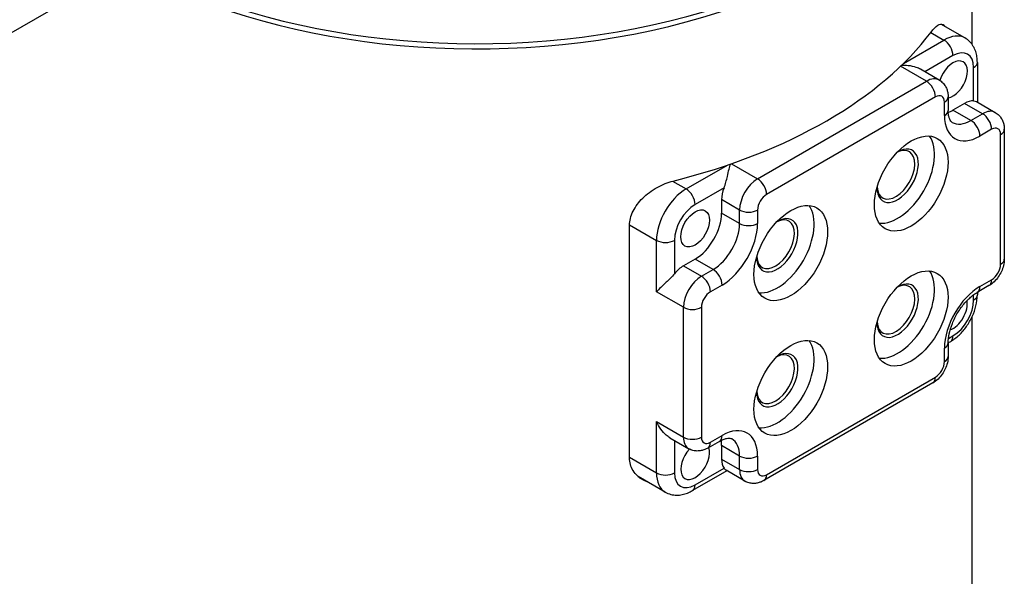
# Model space of a CAD drawing. Header units: millimetres. Extents: x 0 to 4378, y 0 to 2397.
# Tile 326 of 330: x 2702 to 2779, y 1828 to 1871. Entities that reach past the tile are written whole.
import ezdxf

# ---------------------------------------------------------------- set-up
doc = ezdxf.new("R2010")
doc.units = ezdxf.units.MM
doc.header["$LTSCALE"] = 0.2
doc.layers.add('01_Object Line', color=4, linetype='Continuous')

# ---------------------------------------------------------------- blocks, each defined once
blk = doc.blocks.new('A$C3fd8c262_1')
for p, q in [((39, 1032.554), (39, 1010.409)), ((-24.482, 1018.293), (-37.877, 1010.56)), ((38.455, 1010.897), (36.57, 1011.985)), ((33.619, 1008.894), (36.805, 1010.733)), ((35.768, 1011.332), (36.805, 1010.733)), ((37.512, 1009.508), (35.305, 1008.234)), ((35.426, 1007.488), (33.384, 1008.666)), ((36.426, 1007.587), (34.948, 1008.44)), ((39.138, 1005.942), (39.138, 1008.57)), ((39.431, 1008.978), (39.431, 1005.852)), ((22.132, 999.813), (35.426, 1007.488)), ((36.133, 1006.263), (22.84, 998.588)), ((37.133, 1006.263), (37.133, 1005.201)), ((36.84, 1004.793), (36.84, 1005.855)), ((38.431, 1005.753), (37.512, 1005.222)), ((38.926, 1004.405), (37.512, 1005.222)), ((39.845, 1004.936), (38.431, 1005.753)), ((39.368, 1005.888), (40.845, 1005.035)), ((38.926, 1004.405), (39.845, 1004.936)), ((40.553, 1003.711), (39.633, 1003.181)), ((41.553, 1003.711), (41.553, 993.505)), ((41.26, 993.097), (41.26, 1003.303)), ((16.511, 999.017), (19.767, 1000.897)), ((20.073, 1001.002), (22.132, 999.813)), ((15.447, 999.631), (16.511, 999.017)), ((19.493, 999.105), (17.218, 997.792)), ((20.718, 997.363), (19.304, 998.18)), ((19.304, 998.18), (19.304, 997.118)), ((20.718, 996.302), (19.304, 997.118)), ((20.718, 996.302), (20.718, 997.363)), ((22.132, 997.363), (22.132, 996.302)), ((12.058, 996.199), (14.177, 994.975)), ((12.058, 977.868), (12.058, 996.158)), ((14.177, 990.933), (14.177, 994.975)), ((15.592, 994.975), (15.592, 992.347)), ((17.218, 993.505), (16.299, 992.974)), ((16.299, 992.974), (17.713, 992.158)), ((18.632, 992.689), (17.218, 993.505)), ((17.713, 992.158), (18.632, 992.689)), ((19.339, 991.464), (18.42, 990.933)), ((40.345, 991.414), (39.426, 990.884)), ((39.633, 991.341), (40.553, 991.872)), ((16.299, 989.708), (14.177, 990.933)), ((39.138, 990.28), (39.138, 990.694)), ((39.431, 990.887), (39.431, 990.688)), ((16.299, 979.502), (16.299, 989.708)), ((17.713, 989.708), (17.713, 979.502)), ((39, 988.925), (39, 739.09)), ((37.153, 987.256), (37.512, 987.463)), ((37.305, 987.005), (37.133, 986.906)), ((37.133, 986.912), (37.133, 985.851)), ((36.84, 985.442), (36.84, 986.504)), ((22.84, 976.542), (36.133, 984.218)), ((35.926, 983.76), (22.632, 976.085)), ((14.177, 976.685), (14.177, 980.727)), ((14.177, 980.727), (16.299, 979.502)), ((18.42, 979.094), (19.339, 979.625)), ((15.235, 979.44), (16.713, 978.587)), ((15.592, 979.234), (15.592, 976.685)), ((19.132, 979.167), (18.213, 978.636)), ((20.718, 978.012), (19.304, 978.829)), ((19.304, 978.829), (19.304, 977.767)), ((12.058, 977.909), (14.177, 976.685)), ((19.304, 977.767), (20.718, 976.951)), ((20.718, 976.951), (20.718, 978.012)), ((22.132, 978.012), (22.132, 976.951)), ((19.718, 976.852), (17.011, 975.289)), ((17.218, 975.746), (19.493, 977.06)), ((21.132, 976.035), (19.655, 976.888)), ((14.861, 975.175), (12.74, 976.399))]:
    blk.add_line(p, q)
for centre, major_axis, start_param, end_param in [((0, 1032.554), (39, 0), 3.930948, 6.292251), ((0, 1032.962), (39, 0), 3.943769, 6.283185), ((0, 1020.307), (39, 0), 5.120985, 5.874589), ((36.805, 1008.039), (1.65, 2.858), 0, 0.785398), ((36.805, 1009.917), (-0.5, 0.866), 3.926991, 5.497787), ((37.512, 1007.631), (1.15, 1.992), 5.497787, 7.068583), ((37.512, 1007.631), (0.8, 1.386), 3.585527, 8.226411), ((38.431, 1008.978), (1, 0), 5.497787, 6.283185), ((35.426, 1005.855), (1, 1.732), 0, 0.785398), ((35.426, 1006.671), (-0.5, 0.866), 3.926991, 5.497787), ((36.133, 1005.446), (0.5, 0.866), 5.497787, 7.068583), ((36.133, 1006.263), (1, 0), 5.497787, 6.283185), ((38.431, 1004.12), (1, 1.732), 0.261799, 0.785398), ((36.133, 1005.201), (1, 0), 5.497787, 6.283185), ((37.512, 1007.631), (1.475, 2.555), 3.746657, 3.926991), ((39.845, 1003.303), (1, 1.732), 0, 0.785398), ((39.633, 1006.406), (-1.975, -3.421), 5.497787, 7.068583), ((38.926, 1006.814), (-1.475, -2.555), 0, 0.785398), ((38.926, 1003.589), (-0.5, 0.866), 3.926991, 5.497787), ((39.845, 1004.12), (-0.5, 0.866), 3.926991, 5.497787), ((40.553, 1002.895), (0.5, 0.866), 5.497787, 7.068583), ((40.553, 1003.711), (1, 0), 5.497787, 6.283185), ((33.163, 1000.058), (-2.05, -3.551), 0.261674, 2.879919), ((33.163, 1000.058), (-1.15, -1.992), 5.480241, 10.227722), ((33.022, 1000.139), (-1.05, -1.819), 5.568197, 10.139767), ((22.132, 998.18), (1, 1.732), 0.785398, 2.356194), ((22.132, 998.996), (0.5, -0.866), 0.785398, 2.356194), ((16.511, 996.322), (-1.65, -2.858), 3.926991, 5.497787), ((16.511, 998.2), (-0.5, 0.866), 3.926991, 5.497787), ((20.718, 998.996), (-1, -1.732), 4.974188, 5.497787), ((22.84, 997.771), (0.5, 0.866), 0.785398, 2.356194), ((17.218, 995.914), (-1.15, -1.992), 3.926991, 5.497787), ((23.688, 994.587), (-2.05, -3.551), 0.261674, 2.879919), ((17.218, 995.914), (1.475, 2.555), 3.926991, 5.497787), ((21.425, 997.771), (1, 0), 3.926991, 5.497787), ((23.688, 994.587), (-1.15, -1.992), 5.480241, 10.227722), ((23.547, 994.669), (-1.05, -1.819), 5.568197, 10.139767), ((18.632, 995.097), (-1.475, -2.555), 0.785398, 2.356194), ((19.339, 994.689), (-1.975, -3.421), 0.785398, 2.356194), ((21.425, 996.71), (1, 0), 3.926991, 5.497787), ((14.885, 995.383), (-1, 0), 0.785398, 2.356194), ((16.299, 991.341), (-1, -1.732), 3.926991, 4.45059), ((40.553, 992.689), (-0.5, -0.866), 0.785398, 2.356194), ((40.553, 993.505), (1, 0), 5.497787, 6.283185), ((17.713, 990.525), (1, 1.732), 0.785398, 2.356194), ((17.713, 991.341), (0.5, -0.866), 0.785398, 2.356194), ((18.632, 991.872), (0.5, -0.866), 0.785398, 2.356194), ((33.163, 989.443), (-2.05, -3.551), 0.261674, 2.879919), ((33.163, 989.443), (-1.15, -1.992), 5.480241, 10.227722), ((33.022, 989.525), (-1.05, -1.819), 5.568197, 10.139767), ((39.633, 988.116), (1.975, 3.421), 0.785398, 2.356194), ((38.926, 991.75), (0.5, -0.866), 0, 0.785398), ((39.845, 992.28), (0.5, -0.866), 0, 0.785398), ((18.42, 990.117), (0.5, 0.866), 0.785398, 2.356194), ((38.431, 990.688), (1, 0), 5.497787, 6.283185), ((17.006, 990.117), (1, 0), 3.926991, 5.497787), ((37.512, 989.341), (0.8, 1.386), 3.728615, 5.696163), ((37.512, 989.341), (1.15, 1.992), 3.926991, 5.497787), ((36.805, 987.871), (0.5, -0.866), 0, 0.785398), ((23.688, 983.973), (-2.05, -3.551), 0.261674, 2.879919), ((36.133, 986.912), (1, 0), 5.497787, 6.283185), ((23.688, 983.973), (-1.15, -1.992), 5.480241, 10.227722), ((23.547, 984.054), (-1.05, -1.819), 5.568197, 10.139767), ((36.133, 985.851), (1, 0), 5.497787, 6.283185), ((36.133, 985.034), (-0.5, -0.866), 0.785398, 2.356194), ((35.426, 984.626), (0.5, -0.866), 0, 0.785398), ((19.339, 976.4), (1.975, 3.421), 5.497787, 7.068583), ((18.632, 980.033), (0.5, -0.866), 0, 0.785398), ((17.713, 980.319), (-1, -1.732), 5.497787, 6.283185), ((17.006, 979.91), (1, 0), 3.926991, 5.497787), ((18.42, 979.91), (-0.5, -0.866), 5.497787, 7.068583), ((17.713, 979.502), (0.5, -0.866), 0, 0.785398), ((17.218, 977.624), (1.475, 2.555), 5.497787, 5.678121), ((18.632, 976.808), (1.475, 2.555), 5.497787, 6.283185), ((17.218, 977.624), (-0.8, -1.386), 4.339959, 8.980843), ((20.718, 978.584), (-1, -1.732), 5.497787, 6.021386), ((21.425, 978.42), (1, 0), 3.926991, 5.497787), ((16.511, 978.033), (-1.65, -2.858), 5.497787, 6.283185), ((14.885, 977.094), (-1, 0), 0.785398, 2.356194), ((17.218, 977.624), (-1.15, -1.992), 5.497787, 7.068583), ((22.132, 977.767), (-1, -1.732), 5.497787, 6.283185), ((21.425, 977.359), (1, 0), 3.926991, 5.497787), ((22.84, 977.359), (-0.5, -0.866), 5.497787, 7.068583), ((22.132, 976.951), (0.5, -0.866), 0, 0.785398), ((14.39, 979.257), (-1.65, -2.858), 6.258355, 6.283185), ((16.511, 976.155), (0.5, -0.866), 0, 0.785398)]:
    blk.add_ellipse(centre, major_axis=major_axis, ratio=0.57735, start_param=start_param, end_param=end_param)
for centre, major_axis in [((34.224, 999.445), (2.05, 3.551)), ((24.749, 993.975), (2.05, 3.551)), ((17.218, 995.914), (0.8, 1.386)), ((34.224, 988.831), (2.05, 3.551)), ((24.749, 983.36), (2.05, 3.551))]:
    blk.add_ellipse(centre, major_axis=major_axis, ratio=0.57735)
for points, knots in [([(35.79, 1011.36), (35.969, 1011.599), (36.153, 1011.789), (36.48, 1011.995), (36.624, 1012.011), (36.786, 1011.918), (36.832, 1011.872), (36.873, 1011.809)], [-0.5289304, -0.5289304, -0.5289304, -0.5289304, -0.3937419, -0.3937419, -0.2585533, -0.2585533, -0.1994245, -0.1994245, -0.1994245, -0.1994245]), ([(39.431, 1008.978), (39.431, 1009.121), (39.422, 1009.265), (39.379, 1009.55), (39.346, 1009.691), (39.253, 1009.97), (39.192, 1010.107), (39.037, 1010.368), (38.943, 1010.493), (38.721, 1010.717), (38.594, 1010.817), (38.455, 1010.897)], [6.2831853, 6.2831853, 6.2831853, 6.2831853, 6.4402649, 6.4402649, 6.5973446, 6.5973446, 6.7544242, 6.7544242, 6.9115038, 6.9115038, 7.0685835, 7.0685835, 7.0685835, 7.0685835]), ([(34.948, 1008.44), (34.849, 1008.497), (34.736, 1008.546), (34.439, 1008.646), (34.219, 1008.693), (33.809, 1008.732), (33.622, 1008.734), (33.444, 1008.723)], [-0.1728981, -0.1728981, -0.1728981, -0.1728981, -0.1330576, -0.1330576, -0.0665288, -0.0665288, -0.0138821, -0.0138821, -0.0138821, -0.0138821]), ([(36.426, 1007.587), (36.531, 1007.526), (36.627, 1007.451), (36.792, 1007.284), (36.861, 1007.193), (36.972, 1007.005), (37.015, 1006.909), (37.078, 1006.719), (37.1, 1006.625), (37.127, 1006.441), (37.133, 1006.351), (37.133, 1006.263)], [5.4977871, 5.4977871, 5.4977871, 5.4977871, 5.6548668, 5.6548668, 5.8119464, 5.8119464, 5.969026, 5.969026, 6.1261057, 6.1261057, 6.2831853, 6.2831853, 6.2831853, 6.2831853]), ([(39.138, 1005.942), (39.231, 1005.934), (39.304, 1005.919), (39.357, 1005.894), (39.363, 1005.891), (39.368, 1005.888)], [0.53444544, 0.53444544, 0.53444544, 0.53444544, 0.57978612, 0.57978612, 0.58528629, 0.58528629, 0.58528629, 0.58528629]), ([(37.451, 1004.259), (37.426, 1004.274), (37.403, 1004.291), (37.353, 1004.342), (37.326, 1004.376), (37.27, 1004.469), (37.243, 1004.529), (37.193, 1004.676), (37.172, 1004.764), (37.142, 1004.965), (37.133, 1005.078), (37.133, 1005.201)], [2.3561945, 2.3561945, 2.3561945, 2.3561945, 2.5132741, 2.5132741, 2.6703538, 2.6703538, 2.8274334, 2.8274334, 2.984513, 2.984513, 3.1415927, 3.1415927, 3.1415927, 3.1415927]), ([(40.845, 1005.035), (40.95, 1004.975), (41.046, 1004.9), (41.211, 1004.733), (41.28, 1004.641), (41.392, 1004.453), (41.434, 1004.357), (41.498, 1004.167), (41.519, 1004.073), (41.547, 1003.889), (41.553, 1003.799), (41.553, 1003.711)], [5.4977871, 5.4977871, 5.4977871, 5.4977871, 5.6548668, 5.6548668, 5.8119464, 5.8119464, 5.969026, 5.969026, 6.1261057, 6.1261057, 6.2831853, 6.2831853, 6.2831853, 6.2831853]), ([(19.493, 999.105), (19.547, 999.243), (19.596, 999.399), (19.683, 999.709), (19.721, 999.862), (19.801, 1000.195), (19.847, 1000.395), (19.926, 1000.724), (19.96, 1000.859), (19.993, 1000.974)], [0.5344454, 0.5344454, 0.5344454, 0.5344454, 0.5797861, 0.5797861, 0.6251268, 0.6251268, 0.6916556, 0.6916556, 0.7474235, 0.7474235, 0.7474235, 0.7474235]), ([(12.058, 996.158), (12.058, 996.51), (12.152, 996.898), (12.52, 997.642), (12.791, 997.998), (13.408, 998.607), (13.798, 998.9), (14.636, 999.366), (15.082, 999.54), (15.496, 999.644)], [1.0490036, 1.0490036, 1.0490036, 1.0490036, 1.1782803, 1.1782803, 1.307557, 1.307557, 1.4427455, 1.4427455, 1.577934, 1.577934, 1.577934, 1.577934]), ([(41.553, 993.505), (41.553, 993.329), (41.529, 993.16), (41.451, 992.835), (41.395, 992.678), (41.256, 992.378), (41.173, 992.235), (40.983, 991.964), (40.875, 991.838), (40.633, 991.607), (40.498, 991.502), (40.345, 991.414)], [0, 0, 0, 0, 0.314159, 0.314159, 0.628319, 0.628319, 0.942478, 0.942478, 1.256637, 1.256637, 1.570796, 1.570796, 1.570796, 1.570796]), ([(15.592, 992.347), (15.499, 992.232), (15.389, 992.112), (15.164, 991.882), (15.05, 991.772), (14.802, 991.536), (14.652, 991.397), (14.385, 991.143), (14.268, 991.029), (14.177, 990.933)], [-0.223739, -0.223739, -0.223739, -0.223739, -0.1783983, -0.1783983, -0.1330576, -0.1330576, -0.0665288, -0.0665288, 0, 0, 0, 0]), ([(37.133, 986.912), (37.133, 987.122), (37.158, 987.361), (37.266, 987.88), (37.351, 988.16), (37.579, 988.728), (37.724, 989.016), (38.058, 989.563), (38.248, 989.821), (38.646, 990.277), (38.854, 990.474), (39.184, 990.732), (39.308, 990.815), (39.426, 990.884)], [3.141593, 3.141593, 3.141593, 3.141593, 3.408465, 3.408465, 3.685241, 3.685241, 3.96956, 3.96956, 4.255964, 4.255964, 4.53846, 4.53846, 4.712389, 4.712389, 4.712389, 4.712389]), ([(37.305, 987.005), (37.554, 987.149), (37.784, 987.327), (38.21, 987.732), (38.405, 987.96), (38.751, 988.45), (38.903, 988.713), (39.154, 989.259), (39.254, 989.541), (39.393, 990.112), (39.431, 990.401), (39.431, 990.688)], [4.712389, 4.712389, 4.712389, 4.712389, 5.026548, 5.026548, 5.340708, 5.340708, 5.654867, 5.654867, 5.969026, 5.969026, 6.283185, 6.283185, 6.283185, 6.283185]), ([(37.133, 985.851), (37.133, 985.674), (37.11, 985.506), (37.031, 985.18), (36.975, 985.024), (36.837, 984.723), (36.754, 984.58), (36.563, 984.31), (36.455, 984.183), (36.213, 983.952), (36.079, 983.848), (35.926, 983.76)], [0, 0, 0, 0, 0.314159, 0.314159, 0.628319, 0.628319, 0.942478, 0.942478, 1.256637, 1.256637, 1.570796, 1.570796, 1.570796, 1.570796]), ([(15.235, 979.44), (15.136, 979.497), (15.038, 979.57), (14.802, 979.777), (14.652, 979.945), (14.385, 980.32), (14.268, 980.527), (14.177, 980.727)], [0.5852863, 0.5852863, 0.5852863, 0.5852863, 0.6251268, 0.6251268, 0.6916556, 0.6916556, 0.7581844, 0.7581844, 0.7581844, 0.7581844]), ([(19.132, 979.167), (19.239, 979.229), (19.342, 979.278), (19.531, 979.353), (19.617, 979.378), (19.77, 979.409), (19.835, 979.414), (19.943, 979.413), (19.986, 979.406), (20.056, 979.388), (20.082, 979.377), (20.107, 979.363)], [4.712389, 4.712389, 4.712389, 4.712389, 4.8694686, 4.8694686, 5.0265482, 5.0265482, 5.1836279, 5.1836279, 5.3407075, 5.3407075, 5.4977871, 5.4977871, 5.4977871, 5.4977871]), ([(18.213, 978.636), (18.137, 978.592), (18.056, 978.552), (17.883, 978.484), (17.791, 978.456), (17.595, 978.416), (17.49, 978.405), (17.272, 978.407), (17.158, 978.421), (16.931, 978.48), (16.818, 978.526), (16.713, 978.587)], [1.5707963, 1.5707963, 1.5707963, 1.5707963, 1.727876, 1.727876, 1.8849556, 1.8849556, 2.0420352, 2.0420352, 2.1991149, 2.1991149, 2.3561945, 2.3561945, 2.3561945, 2.3561945]), ([(13.553, 975.931), (13.387, 975.987), (13.232, 976.057), (12.791, 976.312), (12.52, 976.561), (12.152, 977.163), (12.058, 977.517), (12.058, 977.868)], [0.7304833, 0.7304833, 0.7304833, 0.7304833, 0.7904881, 0.7904881, 0.9197648, 0.9197648, 1.0490415, 1.0490415, 1.0490415, 1.0490415]), ([(19.493, 977.06), (19.547, 976.984), (19.596, 976.928), (19.644, 976.895), (19.65, 976.891), (19.655, 976.888)], [-0.22373898, -0.22373898, -0.22373898, -0.22373898, -0.1783983, -0.1783983, -0.17289813, -0.17289813, -0.17289813, -0.17289813]), ([(22.632, 976.085), (22.556, 976.041), (22.475, 976.001), (22.302, 975.933), (22.21, 975.904), (22.014, 975.864), (21.91, 975.853), (21.691, 975.856), (21.577, 975.87), (21.35, 975.929), (21.237, 975.975), (21.132, 976.035)], [1.5707963, 1.5707963, 1.5707963, 1.5707963, 1.727876, 1.727876, 1.8849556, 1.8849556, 2.0420352, 2.0420352, 2.1991149, 2.1991149, 2.3561945, 2.3561945, 2.3561945, 2.3561945]), ([(14.861, 975.175), (15, 975.095), (15.149, 975.034), (15.454, 974.954), (15.61, 974.935), (15.914, 974.931), (16.063, 974.947), (16.35, 975.005), (16.489, 975.048), (16.757, 975.153), (16.887, 975.217), (17.011, 975.289)], [3.9269908, 3.9269908, 3.9269908, 3.9269908, 4.0840704, 4.0840704, 4.2411501, 4.2411501, 4.3982297, 4.3982297, 4.5553093, 4.5553093, 4.712389, 4.712389, 4.712389, 4.712389])]:
    blk.add_open_spline(points, degree=3, knots=knots)

msp = doc.modelspace()

# ---------------------------------------------------------------- block references
at = {"layer": '01_Object Line'}
msp.add_blockref('A$C3fd8c262_1', (2737.807, 859.146), dxfattribs=at)

doc.saveas('drawing.dxf')
